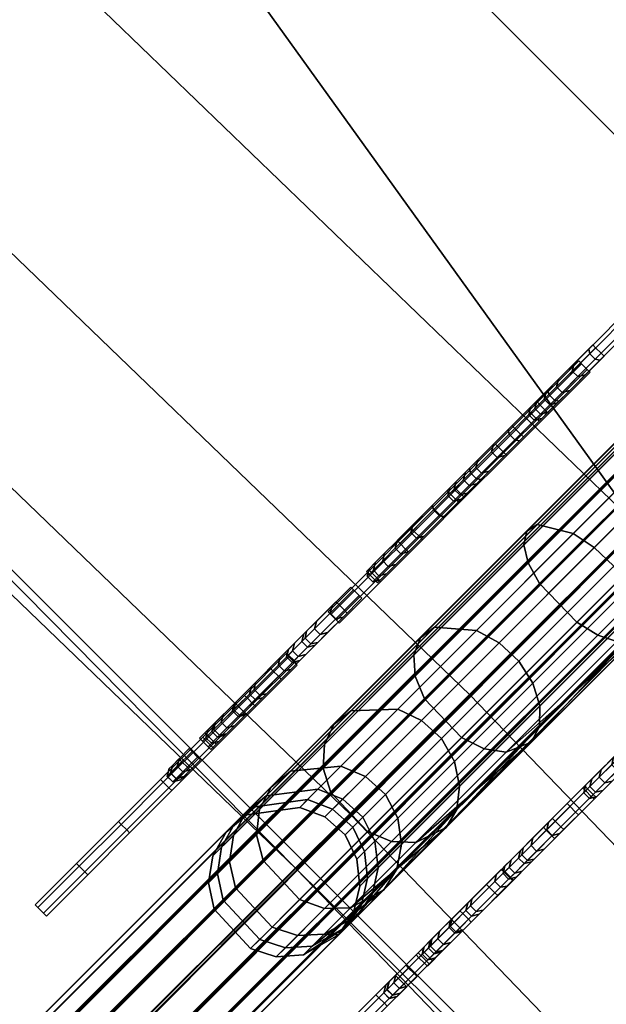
# Model space of a CAD drawing. Header units: inches. Extents: x 0 to 63.6, y -63.6 to 0.
# Tile 359 of 403: x 38.393 to 38.778, y -25.153 to -24.508. Entities that reach past the tile are written whole.
import ezdxf

# ---------------------------------------------------------------- set-up
doc = ezdxf.new("R2010")
doc.units = ezdxf.units.IN
doc.header["$LTSCALE"] = 0.03937
doc.header["$MEASUREMENT"] = 0
for name, color, linetype in [('A-FURN-3-ST', 151, 'Continuous'), ('A-FURN-3-ST-BK', 151, 'Continuous'), ('A-FURN-3-ST-SEAM', 250, 'Continuous'), ('A-FURN-3-STITCH', 15, 'Continuous')]:
    doc.layers.add(name, color=color, linetype=linetype)

msp = doc.modelspace()

# ---------------------------------------------------------------- meshes
at = {"layer": 'A-FURN-3-ST'}
mesh = msp.add_polyface(dxfattribs=at)
corners = [(27.14099, -38.87743, 18), (46.03199, -28.04345, 18), (44.70868, -26.39495, 18), (43.32636, -24.7956, 18), (41.88687, -23.24752, 18), (25.97883, -37.66078, 18), (40.39209, -21.75274, 18), (24.76218, -36.49862, 18), (38.84401, -20.31325, 18), (23.4936, -35.39338, 18), (37.24466, -18.93093, 18), (35.59616, -17.60762, 18), (22.17575, -34.34738, 18), (33.90069, -16.34506, 18), (40.58971, -21.5478, 17.96252), (39.03403, -20.10124, 17.96252), (37.42683, -18.71215, 17.96252), (35.77025, -17.38234, 17.96252), (39.55313, -19.52198, 17.1847), (41.15559, -20.96087, 16.9), (39.57812, -19.49405, 16.9), (37.92446, -18.11434, 17.1847), (37.9484, -18.0855, 16.9), (36.24574, -16.76679, 17.1847), (36.26859, -16.73708, 16.9), (39.4798, -19.60383, 17.45), (37.85418, -18.19882, 17.45), (36.1786, -16.85379, 17.45), (39.36314, -19.73402, 17.67782), (37.74235, -18.33318, 17.67782), (36.07174, -16.99213, 17.67782), (40.77385, -21.35681, 17.85263), (40.93198, -21.19281, 17.67782), (39.2111, -19.90368, 17.85263), (37.59659, -18.50826, 17.85263), (35.93246, -17.17241, 17.85263), (41.15559, -20.96087, 5.5), (39.57812, -19.49405, 5.5), (37.9484, -18.0855, 5.5), (36.26859, -16.73708, 5.5), (24.35796, -36.94203, 5), (40.80854, -21.3208, 5), (25.55456, -38.08505, 5), (42.31881, -22.83107, 5), (43.77323, -24.39521, 5), (39.2444, -19.86639, 5), (23.11029, -35.85498, 5), (37.62847, -18.46975, 5), (35.96287, -17.13272, 5), (21.81417, -34.82619, 5), (34.2498, -15.85709, 5), (45.16987, -26.01114, 5), (46.50689, -27.67674, 5), (47.78252, -29.38981, 5), (39.37212, -19.7239, 5.03806), (40.94135, -21.18306, 5.03806), (37.75091, -18.32271, 5.03806), (37.85471, -18.19806, 5.14645), (39.48038, -19.60311, 5.14645), (37.92406, -18.11476, 5.30866), (39.55272, -19.5224, 5.30866), (36.24534, -16.76722, 5.30866), (36.07988, -16.98133, 5.03806), (36.17908, -16.85299, 5.14645)]
mesh.append_faces([[corners[k] for k in face] for face in [(0, 1, 2), (2, 3, 0), (0, 3, 4), (5, 4, 6), (5, 6, 7), (7, 6, 8), (9, 8, 10), (9, 10, 11), (12, 11, 13), (6, 14, 8), (8, 14, 15), (8, 15, 10), (10, 15, 16), (10, 16, 11), (11, 16, 17), (18, 19, 20), (18, 20, 21), (21, 20, 22), (21, 22, 23), (23, 22, 24), (25, 18, 21, 26), (26, 21, 23, 27), (28, 25, 26, 29), (29, 26, 27, 30), (31, 32, 28, 33), (33, 28, 29, 34), (34, 29, 30, 35), (14, 31, 33, 15), (15, 33, 34, 16), (16, 34, 35, 17), (20, 36, 37), (20, 37, 22), (22, 37, 38), (22, 38, 24), (24, 38, 39), (40, 41, 42), (42, 41, 43), (42, 43, 44), (41, 40, 45), (45, 46, 47), (47, 46, 48), (48, 49, 50), (44, 51, 42), (42, 51, 52), (42, 52, 53), (54, 55, 45), (45, 47, 54), (54, 47, 56), (54, 56, 57, 58), (58, 57, 59, 60), (60, 59, 37), (37, 59, 38), (38, 59, 61), (38, 61, 39), (47, 48, 56), (56, 48, 62), (56, 62, 63, 57), (57, 63, 61, 59), (37, 36, 60)]])
mesh = msp.add_polyface(dxfattribs=at)
corners = [(17.81556, -31.83448, 17.96252), (19.40339, -32.44174, 18), (17.95469, -31.58609, 18), (16.34072, -31.05217, 17.96252), (16.46834, -30.79767, 18), (14.83162, -30.33821, 17.96252), (14.94745, -30.07813, 18), (13.29141, -29.69408, 17.96252), (13.39521, -29.42898, 18), (11.72332, -29.12115, 17.96252), (11.638, -29.37236, 17.85263), (13.19468, -29.94112, 17.85263), (14.72368, -30.58056, 17.85263), (16.2218, -31.28933, 17.85263), (17.68591, -32.06594, 17.85263), (11.56474, -29.58807, 17.67782), (13.11162, -30.15325, 17.67782), (14.63099, -30.78867, 17.67782), (16.11969, -31.49297, 17.67782), (17.57457, -32.2647, 17.67782), (13.00782, -30.41836, 17.1847), (11.79156, -30.00717, 16.9), (13.36455, -30.60068, 16.9), (14.51516, -31.04874, 17.1847), (14.9078, -31.26772, 16.9), (15.99207, -31.74747, 17.1847), (16.41788, -32.00679, 16.9), (17.43544, -32.51309, 17.1847), (17.48914, -32.41721, 17.45), (16.04133, -31.64924, 17.45), (14.55987, -30.94835, 17.45), (13.04788, -30.31603, 17.45), (11.50853, -29.7536, 17.45), (11.47319, -29.85765, 17.1847), (24.76218, -36.49862, 18), (38.84401, -20.31325, 18), (23.4936, -35.39338, 18), (17.66273, -32.11027, 5), (17.56921, -32.2772, 5.03806), (16.20089, -31.33477, 5), (16.11512, -31.50581, 5.03806), (14.70509, -30.62701, 5), (14.62724, -30.8018, 5.03806), (13.17846, -29.98846, 5), (13.10869, -30.16663, 5.03806), (11.6242, -29.42047, 5), (11.79156, -30.00717, 5.5), (13.01001, -30.4186, 5.30866), (13.36455, -30.60068, 5.5), (14.51713, -31.04898, 5.30866), (14.9078, -31.26772, 5.5), (15.99381, -31.7477, 5.30866), (16.41788, -32.00679, 5.5), (17.43696, -32.51328, 5.30866), (17.48993, -32.41872, 5.14645), (16.0424, -31.65081, 5.14645), (14.56123, -30.94997, 5.14645), (13.04954, -30.31767, 5.14645), (11.47562, -29.85786, 5.30866), (11.51048, -29.75524, 5.14645), (11.56265, -29.60165, 5.03806), (39.2444, -19.86639, 5), (24.35796, -36.94203, 5), (23.11029, -35.85498, 5), (17.89142, -32.81626, 16.9)]
mesh.append_faces([[corners[k] for k in face] for face in [(0, 1, 2), (0, 2, 3), (3, 2, 4), (3, 4, 5), (5, 4, 6), (5, 6, 7), (7, 6, 8), (9, 10, 11, 7), (7, 11, 12, 5), (5, 12, 13, 3), (3, 13, 14, 0), (10, 15, 16, 11), (11, 16, 17, 12), (12, 17, 18, 13), (13, 18, 19, 14), (20, 21, 22), (20, 22, 23), (23, 22, 24), (23, 24, 25), (25, 24, 26), (25, 26, 27), (28, 19, 18, 29), (29, 18, 17, 30), (30, 17, 16, 31), (31, 16, 15, 32), (27, 28, 29, 25), (25, 29, 30, 23), (23, 30, 31, 20), (20, 31, 32, 33), (34, 35, 36), (37, 38, 39), (39, 38, 40), (39, 40, 41), (41, 40, 42), (41, 42, 43), (43, 42, 44), (43, 44, 45), (46, 47, 48), (48, 47, 49), (48, 49, 50), (50, 49, 51), (50, 51, 52), (52, 51, 53), (54, 53, 51, 55), (55, 51, 49, 56), (56, 49, 47, 57), (57, 47, 58, 59), (38, 54, 55, 40), (40, 55, 56, 42), (42, 56, 57, 44), (44, 57, 59, 60), (61, 62, 63), (52, 64, 26), (52, 26, 50), (50, 26, 24), (50, 24, 48), (48, 24, 22), (48, 22, 46), (46, 22, 21)]])
mesh = msp.add_polyface(dxfattribs=at)
corners = [(30.95612, -44.38658, 17.96252), (31.19788, -44.23622, 18), (30.04218, -42.98949, 17.96252), (30.2768, -42.82822, 18), (29.06524, -41.6357, 17.96252), (29.29223, -41.46386, 18), (28.02735, -40.32806, 17.96252), (28.24623, -40.14601, 18), (26.93067, -39.06932, 17.96252), (27.14099, -38.87743, 18), (26.73468, -39.24812, 17.85263), (27.82338, -40.49771, 17.85263), (28.85372, -41.79583, 17.85263), (29.82355, -43.13977, 17.85263), (30.73084, -44.52669, 17.85263), (26.56639, -39.40167, 17.67782), (27.64823, -40.64339, 17.67782), (28.67209, -41.93334, 17.67782), (29.63581, -43.26882, 17.67782), (30.53738, -44.64701, 17.67782), (27.42934, -40.82545, 17.1847), (26.91984, -40.28358, 16.9), (27.99136, -41.57911, 16.9), (28.4451, -42.10519, 17.1847), (29.00059, -42.92373, 16.9), (29.40119, -43.43009, 17.1847), (29.94529, -44.31446, 16.9), (30.29563, -44.79737, 17.1847), (30.38894, -44.73933, 17.45), (29.49175, -43.36784, 17.45), (28.53271, -42.03886, 17.45), (27.51383, -40.75518, 17.45), (26.43725, -39.51949, 17.45), (53.50672, -40.76906, 18), (41.88687, -23.24752, 18), (25.97883, -37.66078, 18), (30.68774, -44.55208, 5), (30.52527, -44.65314, 5.03806), (29.7818, -43.1673, 5), (29.62412, -43.27569, 5.03806), (28.81342, -41.82544, 5), (28.66087, -41.94093, 5.03806), (27.78463, -40.52932, 5), (27.63752, -40.65167, 5.03806), (26.69758, -39.28165, 5), (26.55623, -39.41061, 5.03806), (26.91984, -40.28358, 5.5), (27.42949, -40.82471, 5.30866), (27.99136, -41.57911, 5.5), (28.44513, -42.10427, 5.30866), (29.00059, -42.92373, 5.5), (29.40113, -43.42898, 5.30866), (29.94529, -44.31446, 5.5), (30.29549, -44.79606, 5.30866), (30.38753, -44.73881, 5.14645), (29.49045, -43.36758, 5.14645), (28.53154, -42.03885, 5.14645), (27.51281, -40.7554, 5.14645), (26.4364, -39.51994, 5.14645), (54.05893, -40.5344, 5), (25.55456, -38.08505, 5), (52.23881, -36.67065, 5)]
mesh.append_faces([[corners[k] for k in face] for face in [(0, 1, 2), (2, 1, 3), (2, 3, 4), (4, 3, 5), (4, 5, 6), (6, 5, 7), (6, 7, 8), (8, 7, 9), (8, 10, 11, 6), (6, 11, 12, 4), (4, 12, 13, 2), (2, 13, 14, 0), (10, 15, 16, 11), (11, 16, 17, 12), (12, 17, 18, 13), (13, 18, 19, 14), (20, 21, 22), (20, 22, 23), (23, 22, 24), (23, 24, 25), (25, 24, 26), (25, 26, 27), (28, 19, 18, 29), (29, 18, 17, 30), (30, 17, 16, 31), (31, 16, 15, 32), (27, 28, 29, 25), (25, 29, 30, 23), (23, 30, 31, 20), (7, 33, 9), (9, 34, 35), (36, 37, 38), (38, 37, 39), (38, 39, 40), (40, 39, 41), (40, 41, 42), (42, 41, 43), (42, 43, 44), (44, 43, 45), (46, 47, 48), (48, 47, 49), (48, 49, 50), (50, 49, 51), (50, 51, 52), (52, 51, 53), (54, 53, 51, 55), (55, 51, 49, 56), (56, 49, 47, 57), (37, 54, 55, 39), (39, 55, 56, 41), (41, 56, 57, 43), (43, 57, 58, 45), (59, 42, 44), (60, 61, 44), (52, 26, 50), (50, 26, 24), (50, 24, 48), (48, 24, 22), (48, 22, 46), (46, 22, 21)]])
at = {"layer": 'A-FURN-3-ST-BK'}
mesh = msp.add_polyface(dxfattribs=at)
corners = [(40.39209, -21.75274, 18), (40.5897, -21.54779, 17.96252), (41.88687, -23.24752, 18), (42.09182, -23.04991, 17.96252), (42.28281, -22.86577, 17.85263), (40.77384, -21.3568, 17.85263), (42.44681, -22.70765, 17.67782), (40.93196, -21.1928, 17.67782), (43.32636, -24.7956, 18), (41.0863, -26.99914, 18), (39.66118, -25.46109, 18), (38.17852, -23.97843, 18), (38.84401, -20.31325, 18), (36.64047, -22.55331, 18), (42.45182, -28.59034, 18), (41.57476, -27.83033, 18.03372), (40.21481, -26.30953, 18.03372), (38.79926, -24.84035, 18.03372), (37.33008, -23.4248, 18.03372), (35.80928, -22.06485, 18.03372), (36.32035, -22.9124, 18.6363), (35.6022, -22.30527, 18.45343), (37.1142, -23.65736, 18.45343), (37.84491, -24.32503, 18.6363), (38.57489, -25.06472, 18.45343), (39.31458, -25.7947, 18.6363), (39.98225, -26.52541, 18.45343), (40.72721, -27.31926, 18.6363), (41.33434, -28.03741, 18.45343), (42.08076, -28.89651, 18.6363), (42.66866, -29.56718, 18.27683), (42.62928, -29.59863, 18.45343), (41.37252, -28.00452, 18.27683), (40.01918, -26.49113, 18.27683), (38.61052, -25.02909, 18.27683), (37.14848, -23.62043, 18.27683), (35.63509, -22.26709, 18.27683), (41.45643, -27.93224, 18.13035), (40.10035, -26.41578, 18.13035), (38.68883, -24.95078, 18.13035), (37.22383, -23.53926, 18.13035), (35.70737, -22.18318, 18.13035), (43.35457, -24.77042, 31.54521), (41.9141, -23.22129, 31.54521), (40.41832, -21.72551, 31.54521), (38.86919, -20.28504, 31.54521), (41.26711, -22.3725, 31.88978), (42.70622, -23.86365, 31.88978)]
mesh.append_faces([[corners[k] for k in face] for face in [(0, 1, 2), (2, 1, 3), (4, 3, 1, 5), (6, 4, 5, 7), (8, 9, 10), (8, 10, 2), (2, 10, 11), (2, 11, 0), (12, 11, 13), (14, 15, 9), (9, 15, 16), (9, 16, 10), (10, 16, 17), (10, 17, 11), (11, 17, 18), (11, 18, 13), (13, 18, 19), (20, 21, 22), (20, 22, 23), (23, 22, 24), (23, 24, 25), (25, 24, 26), (25, 26, 27), (27, 26, 28), (27, 28, 29), (30, 31, 28, 32), (32, 28, 26, 33), (33, 26, 24, 34), (34, 24, 22, 35), (35, 22, 21, 36), (37, 32, 33, 38), (38, 33, 34, 39), (39, 34, 35, 40), (40, 35, 36, 41), (15, 37, 38, 16), (16, 38, 39, 17), (17, 39, 40, 18), (18, 40, 41, 19), (27, 42, 25), (25, 42, 43), (25, 43, 44), (25, 44, 23), (23, 44, 45), (23, 45, 20), (44, 43, 46), (46, 43, 47)]])
at = {"layer": 'A-FURN-3-ST-SEAM'}
mesh = msp.add_polyface(dxfattribs=at)
corners = [(39.42309, -24.23844, 22.95275), (39.39917, -24.21276, 22.95239), (38.535, -25.07693, 18.64913), (38.55891, -25.10261, 18.64948), (38.54179, -25.02748, 18.63783), (38.53354, -25.0426, 18.64252), (39.39771, -24.17842, 22.94579), (39.40596, -24.16331, 22.9411), (39.41913, -24.15239, 22.93626), (38.55496, -25.01657, 18.633), (38.61845, -25.0306, 18.62306), (38.60525, -25.0188, 18.62334), (39.46942, -24.15462, 22.92661), (39.48262, -24.16643, 22.92633), (39.49259, -24.1996, 22.93099), (39.48893, -24.21651, 22.93512), (38.62476, -25.08068, 18.63185), (38.62842, -25.06378, 18.62772), (38.87175, -24.82045, 18.0446), (38.87595, -24.82948, 18.02988), (38.94722, -24.74656, 18.03214), (38.95549, -24.75483, 18), (38.87563, -24.83469, 18.01295), (38.61539, -25.09494, 18.6366), (39.47956, -24.23076, 22.93986), (38.92627, -24.72562, 18.04924), (38.62633, -25.04637, 18.62465), (39.4905, -24.18219, 22.92791), (38.8529, -24.79615, 18.06121), (38.90246, -24.7018, 18.0433), (38.85613, -24.82767, 17.97497), (38.92627, -24.72562, 17.95076), (38.94722, -24.74656, 17.96786), (38.86655, -24.83379, 17.98808), (38.59302, -25.10731, 18.64357), (39.4572, -24.24314, 22.94684), (39.45301, -24.14818, 22.92861), (38.58884, -25.01236, 18.62535), (39.39522, -24.19563, 22.94975), (38.53104, -25.05981, 18.64648), (39.43977, -24.24403, 22.95052), (38.57559, -25.1082, 18.64725), (38.90246, -24.7018, 17.9567), (38.88691, -24.68625, 18.0171), (38.88691, -24.68625, 17.9829)]
mesh.append_faces([[corners[k] for k in face] for face in [(0, 1, 2, 3), (4, 5, 6, 7), (7, 8, 9, 4), (10, 11, 12, 13), (14, 15, 16, 17), (18, 19, 20), (20, 19, 21), (21, 19, 22), (23, 16, 24), (24, 16, 15), (20, 25, 18), (17, 26, 27, 14), (28, 25, 29), (30, 31, 32), (30, 32, 33), (33, 32, 21), (33, 21, 22), (34, 23, 35), (35, 23, 24), (13, 27, 26, 10), (36, 12, 11, 37), (8, 36, 37, 9), (38, 6, 5, 39), (1, 38, 39, 2), (40, 0, 3, 41), (35, 40, 41, 34)]])
mesh.append_faces([[corners[k] for k in face] for face in [(29, 31, 42), (43, 42, 44)]], dxfattribs={"vtx0": -1})
mesh.append_faces([[corners[k] for k in face] for face in [(20, 32, 25), (25, 31, 29)]], dxfattribs={"vtx0": -1, "vtx1": -1})
mesh.append_faces([[corners[k] for k in face] for face in [(25, 32, 31)]], dxfattribs={"vtx0": -1, "vtx2": -1})
mesh.append_faces([[corners[k] for k in face] for face in [(21, 32, 20), (29, 42, 43)]], dxfattribs={"vtx1": -1})
mesh = msp.add_polyface(dxfattribs=at)
corners = [(39.08156, -24.62338, 17.98086), (39.07388, -24.61569, 17.96462), (39.08425, -24.62607, 18), (39.0624, -24.60422, 17.95379), (39.04887, -24.59069, 17.95), (39.03535, -24.57716, 17.95382), (39.02388, -24.5657, 17.96466), (39.01623, -24.55804, 17.98089), (39.01354, -24.55536, 18.00002), (39.01624, -24.55805, 18.01915), (39.02391, -24.56572, 18.03537), (39.03538, -24.57719, 18.0462), (39.04891, -24.59072, 18.05), (39.06243, -24.60425, 18.04619), (39.0739, -24.61571, 18.03535), (39.08156, -24.62338, 18.01913), (31.06312, -32.6472, 18), (31.03872, -32.6228, 18.04716), (31.04986, -32.63394, 18.039), (31.05813, -32.6422, 18.02554), (31.01393, -32.598, 18.04586), (30.9926, -32.57667, 18.00452), (30.99603, -32.58011, 18.02169), (31.00339, -32.58746, 18.03618), (30.99373, -32.5778, 17.98681), (31.03249, -32.61656, 17.95046), (31.01999, -32.60406, 17.95149), (31.00856, -32.59263, 17.95881), (31.04431, -32.62839, 17.95626), (31.06068, -32.64476, 17.98263), (31.05406, -32.63813, 17.96752)]
mesh.append_faces([[corners[k] for k in face] for face in [(2, 15, 16), (12, 17, 13), (13, 18, 14), (14, 19, 15), (12, 11, 20), (21, 22, 9), (9, 22, 10), (10, 22, 23), (10, 23, 11), (9, 8, 21), (21, 8, 24), (3, 25, 4), (4, 26, 5), (5, 27, 6), (6, 24, 7), (7, 24, 8), (3, 1, 28), (2, 29, 0), (0, 30, 1)]])
mesh.append_faces([[corners[k] for k in face] for face in [(2, 1, 3), (2, 3, 4), (2, 5, 6), (2, 6, 7), (7, 9, 10), (7, 10, 11), (7, 12, 13), (7, 13, 14), (7, 15, 2)]], dxfattribs={"vtx0": -1, "vtx2": -1})
mesh.append_faces([[corners[k] for k in face] for face in [(0, 1, 2), (8, 9, 7)]], dxfattribs={"vtx1": -1})
mesh.append_faces([[corners[k] for k in face] for face in [(4, 5, 2), (11, 12, 7), (14, 15, 7)]], dxfattribs={"vtx1": -1, "vtx2": -1})
mesh = msp.add_polyface(dxfattribs=at)
corners = [(31.06312, -32.6472, 18), (39.08156, -24.62338, 18.01913), (31.05813, -32.6422, 18.02554), (28.53512, -35.1752, 18), (28.53012, -35.17021, 18.02554), (26.00711, -37.70321, 18), (28.48592, -35.12601, 18.04586), (28.51072, -35.15081, 18.04716), (31.03872, -32.6228, 18.04716), (31.01393, -32.598, 18.04586), (39.04891, -24.59072, 18.05), (39.06243, -24.60425, 18.04619), (31.04986, -32.63394, 18.039), (39.0739, -24.61571, 18.03535), (39.03538, -24.57719, 18.0462), (31.00339, -32.58746, 18.03618), (28.47538, -35.11547, 18.03618), (28.46459, -35.10468, 18.00452), (28.46802, -35.10811, 18.02169), (30.99603, -32.58011, 18.02169), (30.9926, -32.57667, 18.00452), (30.99373, -32.5778, 17.98681), (28.46572, -35.10581, 17.98681), (28.5163, -35.15639, 17.95626), (28.50448, -35.14457, 17.95046), (31.03249, -32.61656, 17.95046), (31.04431, -32.62839, 17.95626), (39.0624, -24.60422, 17.95379), (39.04887, -24.59069, 17.95), (31.01999, -32.60406, 17.95149), (39.03535, -24.57716, 17.95382), (31.00856, -32.59263, 17.95881), (39.02388, -24.5657, 17.96466), (39.07388, -24.61569, 17.96462), (31.05406, -32.63813, 17.96752), (28.52605, -35.16614, 17.96752), (26.00467, -37.70077, 17.98263), (28.53268, -35.17276, 17.98263), (31.06068, -32.64476, 17.98263), (39.08425, -24.62607, 18), (39.08156, -24.62338, 17.98086), (28.49198, -35.13207, 17.95149), (28.48055, -35.12064, 17.95881), (28.52186, -35.16194, 18.039), (25.99805, -37.69415, 17.96752), (25.99385, -37.68995, 18.039), (26.00212, -37.69822, 18.02554)]
mesh.append_faces([[corners[k] for k in face] for face in [(0, 1, 2), (0, 2, 3), (3, 2, 4), (3, 4, 5), (6, 7, 8, 9), (9, 8, 10), (11, 8, 12), (13, 12, 2), (9, 14, 15), (9, 15, 16, 6), (17, 18, 19, 20), (20, 21, 22, 17), (23, 24, 25, 26), (26, 25, 27), (28, 25, 29), (30, 29, 31), (32, 31, 21), (26, 33, 34), (26, 34, 35, 23), (3, 36, 37), (3, 37, 0), (0, 37, 38), (0, 38, 39), (40, 38, 34), (35, 34, 38, 37), (29, 25, 24, 41), (22, 21, 31, 42), (42, 31, 29, 41), (16, 15, 19, 18), (4, 2, 12, 43), (43, 12, 8, 7), (36, 44, 35, 37), (45, 46, 4, 43)]])
mesh = msp.add_polyface(dxfattribs=at)
corners = [(38.7587, -24.90282, 18.01022), (38.73431, -24.87761, 18.01138), (38.8191, -24.79283, 17.96829), (38.84369, -24.81783, 17.96702), (38.92627, -24.72562, 17.95076), (38.90246, -24.7018, 17.9567), (38.81011, -24.78074, 17.97772), (38.88691, -24.68625, 17.9829), (38.80506, -24.77107, 17.99183), (38.80437, -24.7649, 18.00856), (38.72601, -24.84326, 18.04839), (38.73271, -24.83881, 18.06424), (38.80833, -24.7632, 18.0258), (38.88691, -24.68625, 18.0171), (38.82764, -24.77356, 18.05308), (38.90246, -24.7018, 18.0433), (38.84023, -24.78381, 18.06022), (38.8529, -24.79615, 18.06121), (38.77011, -24.85394, 18.09586), (38.78293, -24.86612, 18.09678), (38.73449, -24.95771, 18.1412), (38.73426, -24.97118, 18.1296), (38.80099, -24.90445, 18.06798), (38.79913, -24.89307, 18.08151), (38.87595, -24.82948, 18.02988), (38.87175, -24.82045, 18.0446), (38.87563, -24.83469, 18.01295), (38.79795, -24.91237, 18.05243), (38.72882, -24.9815, 18.11627), (38.92627, -24.72562, 18.04924), (38.8638, -24.8089, 18.05557), (38.79293, -24.87977, 18.09159), (38.85613, -24.82767, 17.97497), (38.86655, -24.83379, 17.98808), (38.78492, -24.91542, 18.02957), (38.71225, -24.98808, 18.09667), (38.75637, -24.84482, 18.0893), (38.72682, -24.86403, 18.02005), (38.72403, -24.85211, 18.03301), (38.77241, -24.91139, 18.01752)]
mesh.append_faces([[corners[k] for k in face] for face in [(0, 1, 2, 3), (3, 2, 4), (4, 2, 5), (5, 2, 6), (5, 6, 7), (7, 6, 8), (7, 8, 9), (10, 11, 12, 9), (9, 12, 13), (13, 12, 14), (13, 14, 15), (15, 14, 16), (15, 16, 17), (17, 16, 18, 19), (20, 21, 22, 23), (23, 22, 24, 25), (26, 24, 27), (27, 24, 22), (27, 22, 28), (25, 29, 30), (25, 30, 31, 23), (30, 29, 17), (13, 7, 9), (3, 4, 32), (33, 26, 34), (34, 26, 27), (34, 27, 35), (19, 31, 30, 17), (36, 18, 16, 14), (11, 36, 14, 12), (37, 38, 8, 6), (1, 37, 6, 2), (39, 0, 3, 32), (34, 39, 32, 33)]])
mesh = msp.add_polyface(dxfattribs=at)
corners = [(38.62146, -25.04006, 18.17162), (38.5974, -25.01453, 18.1724), (38.65884, -24.95309, 18.08108), (38.68305, -24.97848, 18.08008), (38.73431, -24.87761, 18.01138), (38.7587, -24.90282, 18.01022), (38.80437, -24.7649, 18.00856), (38.80506, -24.77107, 17.99183), (38.72403, -24.85211, 18.03301), (38.72601, -24.84326, 18.04839), (38.6519, -24.92424, 18.09962), (38.65625, -24.91302, 18.1128), (38.59318, -24.98296, 18.1869), (38.59946, -24.96981, 18.1972), (38.55071, -25.02542, 18.28962), (38.55839, -25.01088, 18.29654), (38.57098, -25.00054, 18.30368), (38.61061, -24.96091, 18.20783), (38.6654, -24.90612, 18.12639), (38.73271, -24.83881, 18.06424), (38.78293, -24.86612, 18.09678), (38.77011, -24.85394, 18.09586), (38.70768, -24.91637, 18.1535), (38.72065, -24.9284, 18.15429), (38.65686, -24.96718, 18.22903), (38.66995, -24.97911, 18.22965), (38.62011, -25.00394, 18.31793), (38.63328, -25.01577, 18.31834), (38.68186, -25.01033, 18.21941), (38.67993, -25.0255, 18.21034), (38.73426, -24.97118, 18.1296), (38.73449, -24.95771, 18.1412), (38.72882, -24.9815, 18.11627), (38.80099, -24.90445, 18.06798), (38.67293, -25.03739, 18.19919), (38.79913, -24.89307, 18.08151), (38.79293, -24.87977, 18.09159), (38.72984, -24.94285, 18.14984), (38.67849, -24.99421, 18.22617), (38.71225, -24.98808, 18.09667), (38.79795, -24.91237, 18.05243), (38.64135, -25.03135, 18.316), (38.60394, -24.99725, 18.31497), (38.64129, -24.9599, 18.22464), (38.69293, -24.90826, 18.14788), (38.75637, -24.84482, 18.0893), (38.59234, -24.99851, 18.17821), (38.65269, -24.93816, 18.08851), (38.72682, -24.86403, 18.02005), (38.69788, -24.98592, 18.08634), (38.77241, -24.91139, 18.01752), (38.78492, -24.91542, 18.02957)]
mesh.append_faces([[corners[k] for k in face] for face in [(0, 1, 2, 3), (3, 2, 4, 5), (6, 7, 8, 9), (9, 8, 10, 11), (11, 10, 12, 13), (13, 12, 14, 15), (15, 16, 17, 13), (13, 17, 18, 11), (11, 18, 19, 9), (20, 21, 22, 23), (23, 22, 24, 25), (25, 24, 26, 27), (28, 29, 30, 31), (32, 33, 30), (32, 30, 34), (35, 36, 37, 31), (31, 37, 38, 28), (39, 40, 32), (27, 41, 38, 25), (25, 38, 37, 23), (23, 37, 36, 20), (42, 26, 24, 43), (43, 24, 22, 44), (44, 22, 21, 45), (16, 42, 43, 17), (17, 43, 44, 18), (18, 44, 45, 19), (46, 12, 10, 47), (47, 10, 8, 48), (1, 46, 47, 2), (2, 47, 48, 4), (49, 3, 5, 50), (39, 49, 50, 51)]])
mesh = msp.add_polyface(dxfattribs=at)
corners = [(38.63328, -25.01577, 18.31834), (38.62011, -25.00394, 18.31793), (38.59856, -25.02548, 18.41688), (38.61178, -25.03727, 18.41707), (38.5936, -25.03045, 18.52194), (38.60683, -25.04223, 18.52189), (38.60525, -25.0188, 18.62334), (38.61845, -25.0306, 18.62306), (38.62842, -25.06378, 18.62772), (38.62476, -25.08068, 18.63185), (38.61231, -25.09313, 18.52346), (38.61636, -25.07584, 18.52272), (38.61761, -25.08783, 18.41114), (38.62149, -25.0707, 18.41393), (38.64065, -25.06479, 18.30537), (38.64381, -25.04839, 18.31146), (38.67993, -25.0255, 18.21034), (38.68186, -25.01033, 18.21941), (38.67293, -25.03739, 18.19919), (38.73426, -24.97118, 18.1296), (38.63215, -25.07817, 18.29739), (38.60798, -25.10234, 18.40795), (38.60249, -25.10783, 18.52436), (38.61539, -25.09494, 18.6366), (38.67849, -24.99421, 18.22617), (38.64135, -25.03135, 18.316), (38.61957, -25.05313, 18.416), (38.61456, -25.05814, 18.52217), (38.62633, -25.04637, 18.62465), (38.71225, -24.98808, 18.09667), (38.72882, -24.9815, 18.11627), (38.6531, -25.04723, 18.18459), (38.61032, -25.09001, 18.28807), (38.58524, -25.11509, 18.40324), (38.59302, -25.10731, 18.64357), (38.59334, -25.09046, 18.28264), (38.57692, -25.0846, 18.27935), (38.62146, -25.04006, 18.17162), (38.63721, -25.04658, 18.17651), (38.68305, -24.97848, 18.08008), (38.69788, -24.98592, 18.08634)]
mesh.append_faces([[corners[k] for k in face] for face in [(0, 1, 2, 3), (3, 2, 4, 5), (5, 4, 6, 7), (8, 9, 10, 11), (11, 10, 12, 13), (13, 12, 14, 15), (15, 14, 16, 17), (18, 19, 16), (18, 16, 20), (20, 16, 14), (20, 14, 21), (21, 14, 12), (21, 12, 22), (22, 12, 10), (22, 10, 23), (23, 10, 9), (17, 24, 25, 15), (15, 25, 26, 13), (13, 26, 27, 11), (11, 27, 28, 8), (29, 30, 31), (31, 30, 18), (31, 18, 32), (32, 18, 20), (32, 20, 33), (33, 20, 21), (34, 22, 23), (7, 28, 27, 5), (5, 27, 26, 3), (3, 26, 25, 0), (35, 36, 37, 38), (38, 37, 39, 40), (32, 35, 38, 31), (31, 38, 40, 29)]])
mesh = msp.add_polyface(dxfattribs=at)
corners = [(38.55891, -25.10261, 18.64948), (38.535, -25.07693, 18.64913), (38.52092, -25.09101, 18.52653), (38.5448, -25.11673, 18.52659), (38.52691, -25.08501, 18.3995), (38.55081, -25.11072, 18.39926), (38.55297, -25.05896, 18.27987), (38.57692, -25.0846, 18.27935), (38.5974, -25.01453, 18.1724), (38.62146, -25.04006, 18.17162), (38.55839, -25.01088, 18.29654), (38.55071, -25.02542, 18.28962), (38.52581, -25.05032, 18.40395), (38.53431, -25.03496, 18.40711), (38.52008, -25.05606, 18.52535), (38.52877, -25.0405, 18.52452), (38.53354, -25.0426, 18.64252), (38.54179, -25.02748, 18.63783), (38.55496, -25.01657, 18.633), (38.5424, -25.02913, 18.52366), (38.54775, -25.02378, 18.41037), (38.57098, -25.00054, 18.30368), (38.58524, -25.11509, 18.40324), (38.60798, -25.10234, 18.40795), (38.57946, -25.12087, 18.52554), (38.60249, -25.10783, 18.52436), (38.59302, -25.10731, 18.64357), (38.58884, -25.01236, 18.62535), (38.60525, -25.0188, 18.62334), (38.5936, -25.03045, 18.52194), (38.577, -25.02419, 18.5223), (38.59856, -25.02548, 18.41688), (38.58204, -25.01915, 18.41553), (38.62011, -25.00394, 18.31793), (38.60394, -24.99725, 18.31497), (38.53104, -25.05981, 18.64648), (38.51721, -25.07364, 18.52606), (38.5231, -25.06775, 18.40128), (38.54869, -25.04216, 18.28378), (38.59318, -24.98296, 18.1869), (38.59234, -24.99851, 18.17821), (38.57559, -25.1082, 18.64725), (38.56169, -25.12211, 18.5262), (38.56761, -25.11619, 18.40076), (38.59334, -25.09046, 18.28264), (38.61032, -25.09001, 18.28807)]
mesh.append_faces([[corners[k] for k in face] for face in [(0, 1, 2, 3), (3, 2, 4, 5), (5, 4, 6, 7), (7, 6, 8, 9), (10, 11, 12, 13), (13, 12, 14, 15), (15, 14, 16, 17), (17, 18, 19, 15), (15, 19, 20, 13), (13, 20, 21, 10), (22, 23, 24), (24, 23, 25), (24, 25, 26), (27, 28, 29, 30), (30, 29, 31, 32), (32, 31, 33, 34), (18, 27, 30, 19), (19, 30, 32, 20), (20, 32, 34, 21), (35, 16, 14, 36), (36, 14, 12, 37), (37, 12, 11, 38), (38, 11, 39, 40), (1, 35, 36, 2), (2, 36, 37, 4), (4, 37, 38, 6), (6, 38, 40, 8), (41, 0, 3, 42), (42, 3, 5, 43), (43, 5, 7, 44), (26, 41, 42, 24), (24, 42, 43, 22), (22, 43, 44, 45)]])
at = {"layer": 'A-FURN-3-STITCH'}
mesh = msp.add_polymesh((7, 4), dxfattribs=at)
for k, corner in enumerate([(38.79362, -24.69671, 18.0046), (38.79547, -24.69855, 18.00462), (38.79915, -24.70223, 18.00462), (38.80099, -24.70408, 18.0046), (38.76644, -24.7239, 18.01175), (38.7671, -24.72692, 18.00756), (38.77078, -24.7306, 18.00756), (38.7738, -24.73126, 18.01175), (38.73974, -24.7506, 18.02189), (38.74039, -24.75362, 18.01771), (38.74408, -24.75731, 18.01771), (38.7471, -24.75796, 18.02189), (38.71368, -24.77666, 18.03497), (38.71434, -24.77968, 18.03078), (38.71802, -24.78336, 18.03078), (38.72104, -24.78402, 18.03497), (38.68843, -24.80191, 18.05089), (38.68908, -24.80493, 18.04671), (38.69277, -24.80862, 18.04671), (38.69579, -24.80927, 18.05089), (38.66414, -24.8262, 18.06957), (38.66479, -24.82922, 18.06538), (38.66848, -24.83291, 18.06538), (38.6715, -24.83356, 18.06957), (38.64095, -24.84938, 18.09088), (38.64278, -24.85124, 18.09083), (38.64646, -24.85492, 18.09083), (38.64832, -24.85675, 18.09088)]):
    mesh.set_mesh_vertex(divmod(k, 4), corner)
mesh = msp.add_polymesh((7, 4), dxfattribs=at)
for k, corner in enumerate([(38.72653, -24.76381, 19.72972), (38.72839, -24.76563, 19.72971), (38.73207, -24.76931, 19.72971), (38.73389, -24.77117, 19.72972), (38.72836, -24.76197, 19.76874), (38.72712, -24.76689, 19.76991), (38.73081, -24.77058, 19.76991), (38.73573, -24.76934, 19.76874), (38.73236, -24.75798, 19.80743), (38.73112, -24.7629, 19.8086), (38.7348, -24.76658, 19.8086), (38.73972, -24.76534, 19.80743), (38.73848, -24.75185, 19.84556), (38.73724, -24.75677, 19.84673), (38.74093, -24.76046, 19.84673), (38.74585, -24.75922, 19.84556), (38.7467, -24.74363, 19.88289), (38.74546, -24.74855, 19.88406), (38.74915, -24.75224, 19.88406), (38.75407, -24.751, 19.88289), (38.75697, -24.73337, 19.9192), (38.75573, -24.73829, 19.92037), (38.75941, -24.74197, 19.92037), (38.76433, -24.74073, 19.9192), (38.76922, -24.72112, 19.95425), (38.77102, -24.723, 19.95427), (38.7747, -24.72668, 19.95427), (38.77658, -24.72848, 19.95425)]):
    mesh.set_mesh_vertex(divmod(k, 4), corner)
mesh = msp.add_polymesh((7, 4), dxfattribs=at)
for k, corner in enumerate([(38.59558, -24.89608, 18.00005), (38.59742, -24.89792, 18.00003), (38.6011, -24.90161, 18.00003), (38.60294, -24.90345, 18.00005), (38.62269, -24.86896, 18.00768), (38.62453, -24.87081, 18.01219), (38.62822, -24.87449, 18.01219), (38.63006, -24.87633, 18.00768), (38.65015, -24.84151, 18.01227), (38.65199, -24.84335, 18.01678), (38.65567, -24.84703, 18.01678), (38.65752, -24.84887, 18.01227), (38.67778, -24.81388, 18.01381), (38.67962, -24.81572, 18.01832), (38.6833, -24.8194, 18.01832), (38.68514, -24.82124, 18.01381), (38.70541, -24.78625, 18.01227), (38.70725, -24.78809, 18.01678), (38.71093, -24.79177, 18.01678), (38.71277, -24.79362, 18.01227), (38.73286, -24.75879, 18.00768), (38.7347, -24.76063, 18.01219), (38.73839, -24.76432, 18.01219), (38.74023, -24.76616, 18.00768), (38.75998, -24.73168, 18.00005), (38.76182, -24.73352, 18.00011), (38.76551, -24.7372, 18.00011), (38.76735, -24.73904, 18.00005)]):
    mesh.set_mesh_vertex(divmod(k, 4), corner)
mesh = msp.add_polymesh((7, 4), dxfattribs=at)
for k, corner in enumerate([(38.67362, -24.81672, 19.46626), (38.67548, -24.81854, 19.46625), (38.67916, -24.82222, 19.46625), (38.68098, -24.82408, 19.46626), (38.67545, -24.81488, 19.50527), (38.67421, -24.8198, 19.50644), (38.6779, -24.82349, 19.50644), (38.68282, -24.82225, 19.50527), (38.67945, -24.81089, 19.54396), (38.67821, -24.81581, 19.54513), (38.68189, -24.81949, 19.54513), (38.68681, -24.81825, 19.54396), (38.68557, -24.80476, 19.58209), (38.68433, -24.80968, 19.58326), (38.68802, -24.81337, 19.58326), (38.69294, -24.81213, 19.58209), (38.69379, -24.79654, 19.61943), (38.69256, -24.80146, 19.6206), (38.69624, -24.80514, 19.6206), (38.70116, -24.80391, 19.61943), (38.70406, -24.78628, 19.65573), (38.70282, -24.7912, 19.6569), (38.7065, -24.79488, 19.6569), (38.71142, -24.79364, 19.65573), (38.71631, -24.77403, 19.69079), (38.71811, -24.7759, 19.6908), (38.7218, -24.77959, 19.6908), (38.72367, -24.78139, 19.69079)]):
    mesh.set_mesh_vertex(divmod(k, 4), corner)
mesh = msp.add_polymesh((7, 4), dxfattribs=at)
for k, corner in enumerate([(38.62071, -24.86963, 19.20279), (38.62257, -24.87145, 19.20278), (38.62625, -24.87513, 19.20278), (38.62807, -24.87699, 19.20279), (38.62254, -24.86779, 19.24181), (38.62131, -24.87271, 19.24298), (38.62499, -24.87639, 19.24298), (38.62991, -24.87516, 19.24181), (38.62654, -24.8638, 19.2805), (38.6253, -24.86872, 19.28167), (38.62898, -24.8724, 19.28167), (38.6339, -24.87116, 19.2805), (38.63266, -24.85767, 19.31863), (38.63143, -24.86259, 19.3198), (38.63511, -24.86627, 19.3198), (38.64003, -24.86504, 19.31863), (38.64089, -24.84945, 19.35596), (38.63965, -24.85437, 19.35713), (38.64333, -24.85805, 19.35713), (38.64825, -24.85681, 19.35596), (38.65115, -24.83918, 19.39227), (38.64991, -24.8441, 19.39344), (38.6536, -24.84779, 19.39344), (38.65852, -24.84655, 19.39227), (38.6634, -24.82694, 19.42732), (38.66521, -24.82881, 19.42734), (38.66889, -24.83249, 19.42734), (38.67076, -24.8343, 19.42732)]):
    mesh.set_mesh_vertex(divmod(k, 4), corner)
mesh = msp.add_polymesh((7, 4), dxfattribs=at)
for k, corner in enumerate([(38.73677, -25.03728, 18.00005), (38.73861, -25.03912, 18.00003), (38.74229, -25.0428, 18.00003), (38.74413, -25.04464, 18.00005), (38.76389, -25.01016, 18.00768), (38.76573, -25.012, 18.01219), (38.76941, -25.01568, 18.01219), (38.77125, -25.01752, 18.00768), (38.79135, -24.9827, 18.01227), (38.79319, -24.98454, 18.01678), (38.79687, -24.98822, 18.01678), (38.79871, -24.99007, 18.01227), (38.81897, -24.95507, 18.01381), (38.82081, -24.95691, 18.01832), (38.8245, -24.9606, 18.01832), (38.82634, -24.96244, 18.01381), (38.8466, -24.92745, 18.01227), (38.84844, -24.92929, 18.01678), (38.85212, -24.93297, 18.01678), (38.85397, -24.93481, 18.01227), (38.87406, -24.89999, 18.00768), (38.8759, -24.90183, 18.01219), (38.87958, -24.90551, 18.01219), (38.88142, -24.90735, 18.00768), (38.90118, -24.87287, 18.00005), (38.90302, -24.87471, 18.00011), (38.9067, -24.87839, 18.00011), (38.90854, -24.88023, 18.00005)]):
    mesh.set_mesh_vertex(divmod(k, 4), corner)
mesh = msp.add_polymesh((7, 4), dxfattribs=at)
for k, corner in enumerate([(38.5678, -24.92253, 18.93933), (38.56966, -24.92436, 18.93932), (38.57334, -24.92804, 18.93932), (38.57517, -24.9299, 18.93933), (38.56964, -24.9207, 18.97834), (38.5684, -24.92562, 18.97951), (38.57208, -24.9293, 18.97951), (38.577, -24.92806, 18.97834), (38.57363, -24.91671, 19.01703), (38.57239, -24.92163, 19.0182), (38.57607, -24.92531, 19.0182), (38.58099, -24.92407, 19.01703), (38.57976, -24.91058, 19.05516), (38.57852, -24.9155, 19.05633), (38.5822, -24.91918, 19.05633), (38.58712, -24.91794, 19.05516), (38.58798, -24.90236, 19.09249), (38.58674, -24.90728, 19.09367), (38.59042, -24.91096, 19.09367), (38.59534, -24.90972, 19.09249), (38.59824, -24.89209, 19.1288), (38.597, -24.89701, 19.12997), (38.60069, -24.9007, 19.12997), (38.60561, -24.89946, 19.1288), (38.61049, -24.87985, 19.16386), (38.6123, -24.88172, 19.16387), (38.61598, -24.8854, 19.16387), (38.61785, -24.88721, 19.16386)]):
    mesh.set_mesh_vertex(divmod(k, 4), corner)
mesh = msp.add_polymesh((7, 4), dxfattribs=at)
for k, corner in enumerate([(38.6008, -24.88953, 18.13798), (38.60266, -24.89136, 18.138), (38.60634, -24.89504, 18.138), (38.60817, -24.8969, 18.13798), (38.58153, -24.9088, 18.16603), (38.5807, -24.91332, 18.16358), (38.58438, -24.917, 18.16358), (38.5889, -24.91617, 18.16603), (38.56388, -24.92645, 18.19612), (38.56305, -24.93097, 18.19367), (38.56673, -24.93465, 18.19367), (38.57125, -24.93382, 18.19612), (38.54795, -24.94238, 18.22808), (38.54712, -24.9469, 18.22563), (38.5508, -24.95058, 18.22563), (38.55532, -24.94975, 18.22808), (38.53384, -24.95649, 18.26171), (38.53301, -24.96101, 18.25926), (38.53669, -24.96469, 18.25926), (38.54121, -24.96386, 18.26171), (38.52164, -24.96869, 18.2968), (38.52081, -24.97321, 18.29435), (38.52449, -24.97689, 18.29435), (38.52901, -24.97606, 18.2968), (38.51142, -24.97891, 18.33313), (38.51324, -24.98078, 18.33311), (38.51692, -24.98446, 18.33311), (38.51879, -24.98628, 18.33313)]):
    mesh.set_mesh_vertex(divmod(k, 4), corner)
mesh = msp.add_polymesh((7, 4), dxfattribs=at)
for k, corner in enumerate([(38.40357, -25.08808, 18.00005), (38.40542, -25.08992, 18.00003), (38.4091, -25.09361, 18.00003), (38.41094, -25.09545, 18.00005), (38.43069, -25.06096, 18.00768), (38.43253, -25.06281, 18.01219), (38.43622, -25.06649, 18.01219), (38.43806, -25.06833, 18.00768), (38.45815, -25.03351, 18.01227), (38.45999, -25.03535, 18.01678), (38.46367, -25.03903, 18.01678), (38.46552, -25.04087, 18.01227), (38.48578, -25.00588, 18.01381), (38.48762, -25.00772, 18.01832), (38.4913, -25.0114, 18.01832), (38.49314, -25.01324, 18.01381), (38.51341, -24.97825, 18.01227), (38.51525, -24.98009, 18.01678), (38.51893, -24.98378, 18.01678), (38.52077, -24.98562, 18.01227), (38.54086, -24.95079, 18.00768), (38.5427, -24.95264, 18.01219), (38.54639, -24.95632, 18.01219), (38.54823, -24.95816, 18.00768), (38.56798, -24.92368, 18.00005), (38.56982, -24.92552, 18.00011), (38.57351, -24.9292, 18.00011), (38.57535, -24.93104, 18.00005)]):
    mesh.set_mesh_vertex(divmod(k, 4), corner)
mesh = msp.add_polymesh((7, 4), dxfattribs=at)
for k, corner in enumerate([(38.51489, -24.97544, 18.67586), (38.51675, -24.97727, 18.67585), (38.52043, -24.98095, 18.67585), (38.52226, -24.98281, 18.67586), (38.51673, -24.97361, 18.71488), (38.51549, -24.97853, 18.71605), (38.51917, -24.98221, 18.71605), (38.52409, -24.98097, 18.71488), (38.52072, -24.96962, 18.75357), (38.51948, -24.97454, 18.75474), (38.52316, -24.97822, 18.75474), (38.52808, -24.97698, 18.75357), (38.52685, -24.96349, 18.7917), (38.52561, -24.96841, 18.79287), (38.52929, -24.97209, 18.79287), (38.53421, -24.97085, 18.7917), (38.53507, -24.95527, 18.82903), (38.53383, -24.96019, 18.8302), (38.53751, -24.96387, 18.8302), (38.54243, -24.96263, 18.82903), (38.54533, -24.945, 18.86534), (38.5441, -24.94992, 18.86651), (38.54778, -24.9536, 18.86651), (38.5527, -24.95237, 18.86534), (38.55758, -24.93275, 18.90039), (38.55939, -24.93463, 18.9004), (38.56307, -24.93831, 18.9004), (38.56495, -24.94012, 18.90039)]):
    mesh.set_mesh_vertex(divmod(k, 4), corner)
mesh = msp.add_polymesh((7, 4), dxfattribs=at)
for k, corner in enumerate([(38.76262, -25.01154, 19.20279), (38.76448, -25.01336, 19.20278), (38.76816, -25.01704, 19.20278), (38.76998, -25.0189, 19.20279), (38.76445, -25.0097, 19.24181), (38.76322, -25.01462, 19.24298), (38.7669, -25.0183, 19.24298), (38.77182, -25.01707, 19.24181), (38.76845, -25.00571, 19.2805), (38.76721, -25.01063, 19.28167), (38.77089, -25.01431, 19.28167), (38.77581, -25.01307, 19.2805), (38.77457, -24.99958, 19.31863), (38.77334, -25.0045, 19.3198), (38.77702, -25.00818, 19.3198), (38.78194, -25.00695, 19.31863), (38.7828, -24.99136, 19.35596), (38.78156, -24.99628, 19.35713), (38.78524, -24.99996, 19.35713), (38.79016, -24.99873, 19.35596), (38.79306, -24.98109, 19.39227), (38.79182, -24.98602, 19.39344), (38.79551, -24.9897, 19.39344), (38.80043, -24.98846, 19.39227), (38.80531, -24.96885, 19.42732), (38.80712, -24.97072, 19.42734), (38.8108, -24.97441, 19.42734), (38.81267, -24.97621, 19.42732)]):
    mesh.set_mesh_vertex(divmod(k, 4), corner)
mesh = msp.add_polymesh((7, 4), dxfattribs=at)
for k, corner in enumerate([(38.49789, -24.99245, 18.40438), (38.49975, -24.99427, 18.40438), (38.50343, -24.99795, 18.40438), (38.50525, -24.99981, 18.40438), (38.49361, -24.99672, 18.44302), (38.49227, -25.00175, 18.4432), (38.49595, -25.00543, 18.4432), (38.50098, -25.00409, 18.44302), (38.4915, -24.99884, 18.482), (38.49015, -25.00387, 18.48219), (38.49383, -25.00755, 18.48219), (38.49886, -25.0062, 18.482), (38.49155, -24.99879, 18.5211), (38.4902, -25.00382, 18.52129), (38.49388, -25.0075, 18.52129), (38.49891, -25.00615, 18.5211), (38.49377, -24.99657, 18.56008), (38.49242, -25.0016, 18.56027), (38.4961, -25.00528, 18.56027), (38.50113, -25.00393, 18.56008), (38.49814, -24.9922, 18.59869), (38.49679, -24.99722, 18.59887), (38.50048, -25.00091, 18.59887), (38.5055, -24.99956, 18.59869), (38.50464, -24.9857, 18.63669), (38.50644, -24.98757, 18.6367), (38.51013, -24.99126, 18.6367), (38.512, -24.99306, 18.63669)]):
    mesh.set_mesh_vertex(divmod(k, 4), corner)
mesh = msp.add_polymesh((7, 4), dxfattribs=at)
for k, corner in enumerate([(38.70971, -25.06445, 18.93933), (38.71157, -25.06627, 18.93932), (38.71525, -25.06995, 18.93932), (38.71708, -25.07181, 18.93933), (38.71155, -25.06261, 18.97834), (38.71031, -25.06753, 18.97951), (38.71399, -25.07121, 18.97951), (38.71891, -25.06997, 18.97834), (38.71554, -25.05862, 19.01703), (38.7143, -25.06354, 19.0182), (38.71798, -25.06722, 19.0182), (38.7229, -25.06598, 19.01703), (38.72167, -25.05249, 19.05516), (38.72043, -25.05741, 19.05633), (38.72411, -25.06109, 19.05633), (38.72903, -25.05986, 19.05516), (38.72989, -25.04427, 19.09249), (38.72865, -25.04919, 19.09367), (38.73233, -25.05287, 19.09367), (38.73725, -25.05163, 19.09249), (38.74015, -25.034, 19.1288), (38.73891, -25.03892, 19.12997), (38.7426, -25.04261, 19.12997), (38.74752, -25.04137, 19.1288), (38.7524, -25.02176, 19.16386), (38.75421, -25.02363, 19.16387), (38.75789, -25.02731, 19.16387), (38.75977, -25.02912, 19.16386)]):
    mesh.set_mesh_vertex(divmod(k, 4), corner)
mesh = msp.add_polymesh((7, 4), dxfattribs=at)
for k, corner in enumerate([(38.74271, -25.03145, 18.13798), (38.74457, -25.03327, 18.138), (38.74825, -25.03695, 18.138), (38.75008, -25.03881, 18.13798), (38.72344, -25.05071, 18.16603), (38.72261, -25.05523, 18.16358), (38.72629, -25.05891, 18.16358), (38.73081, -25.05808, 18.16603), (38.70579, -25.06836, 18.19612), (38.70496, -25.07288, 18.19367), (38.70864, -25.07656, 18.19367), (38.71316, -25.07573, 18.19612), (38.68986, -25.08429, 18.22808), (38.68903, -25.08881, 18.22563), (38.69271, -25.09249, 18.22563), (38.69723, -25.09166, 18.22808), (38.67575, -25.0984, 18.26171), (38.67492, -25.10292, 18.25926), (38.6786, -25.1066, 18.25926), (38.68312, -25.10577, 18.26171), (38.66355, -25.1106, 18.2968), (38.66272, -25.11512, 18.29435), (38.6664, -25.1188, 18.29435), (38.67092, -25.11797, 18.2968), (38.65334, -25.12082, 18.33313), (38.65515, -25.12269, 18.33311), (38.65883, -25.12637, 18.33311), (38.6607, -25.12819, 18.33313)]):
    mesh.set_mesh_vertex(divmod(k, 4), corner)
mesh = msp.add_polymesh((7, 4), dxfattribs=at)
for k, corner in enumerate([(38.54477, -25.22928, 18.00005), (38.54661, -25.23112, 18.00003), (38.55029, -25.2348, 18.00003), (38.55213, -25.23664, 18.00005), (38.57189, -25.20216, 18.00768), (38.57373, -25.204, 18.01219), (38.57741, -25.20768, 18.01219), (38.57925, -25.20952, 18.00768), (38.59934, -25.1747, 18.01227), (38.60119, -25.17654, 18.01678), (38.60487, -25.18022, 18.01678), (38.60671, -25.18207, 18.01227), (38.62697, -25.14707, 18.01381), (38.62881, -25.14891, 18.01832), (38.6325, -25.1526, 18.01832), (38.63434, -25.15444, 18.01381), (38.6546, -25.11945, 18.01227), (38.65644, -25.12129, 18.01678), (38.66012, -25.12497, 18.01678), (38.66196, -25.12681, 18.01227), (38.68206, -25.09199, 18.00768), (38.6839, -25.09383, 18.01219), (38.68758, -25.09751, 18.01219), (38.68942, -25.09935, 18.00768), (38.70918, -25.06487, 18.00005), (38.71102, -25.06671, 18.00011), (38.7147, -25.07039, 18.00011), (38.71654, -25.07223, 18.00005)]):
    mesh.set_mesh_vertex(divmod(k, 4), corner)
mesh = msp.add_polymesh((7, 4), dxfattribs=at)
for k, corner in enumerate([(38.6568, -25.11735, 18.67586), (38.65866, -25.11918, 18.67585), (38.66235, -25.12286, 18.67585), (38.66417, -25.12472, 18.67586), (38.65864, -25.11552, 18.71488), (38.6574, -25.12044, 18.71605), (38.66108, -25.12412, 18.71605), (38.666, -25.12288, 18.71488), (38.66263, -25.11153, 18.75357), (38.66139, -25.11645, 18.75474), (38.66507, -25.12013, 18.75474), (38.67, -25.11889, 18.75357), (38.66876, -25.1054, 18.7917), (38.66752, -25.11032, 18.79287), (38.6712, -25.114, 18.79287), (38.67612, -25.11276, 18.7917), (38.67698, -25.09718, 18.82903), (38.67574, -25.1021, 18.8302), (38.67942, -25.10578, 18.8302), (38.68434, -25.10454, 18.82903), (38.68724, -25.08691, 18.86534), (38.68601, -25.09183, 18.86651), (38.68969, -25.09551, 18.86651), (38.69461, -25.09428, 18.86534), (38.69949, -25.07466, 18.90039), (38.7013, -25.07654, 18.9004), (38.70498, -25.08022, 18.9004), (38.70686, -25.08203, 18.90039)]):
    mesh.set_mesh_vertex(divmod(k, 4), corner)
mesh = msp.add_polymesh((7, 4), dxfattribs=at)
for k, corner in enumerate([(38.6398, -25.13436, 18.40438), (38.64166, -25.13618, 18.40438), (38.64534, -25.13986, 18.40438), (38.64716, -25.14172, 18.40438), (38.63552, -25.13863, 18.44302), (38.63418, -25.14366, 18.4432), (38.63786, -25.14734, 18.4432), (38.64289, -25.146, 18.44302), (38.63341, -25.14075, 18.482), (38.63206, -25.14578, 18.48219), (38.63574, -25.14946, 18.48219), (38.64077, -25.14811, 18.482), (38.63346, -25.1407, 18.5211), (38.63211, -25.14573, 18.52129), (38.63579, -25.14941, 18.52129), (38.64082, -25.14806, 18.5211), (38.63568, -25.13848, 18.56008), (38.63433, -25.14351, 18.56027), (38.63801, -25.14719, 18.56027), (38.64304, -25.14584, 18.56008), (38.64005, -25.13411, 18.59869), (38.6387, -25.13913, 18.59887), (38.64239, -25.14282, 18.59887), (38.64741, -25.14147, 18.59869), (38.64655, -25.12761, 18.63669), (38.64835, -25.12948, 18.6367), (38.65204, -25.13317, 18.6367), (38.65391, -25.13497, 18.63669)]):
    mesh.set_mesh_vertex(divmod(k, 4), corner)

doc.saveas('drawing.dxf')
